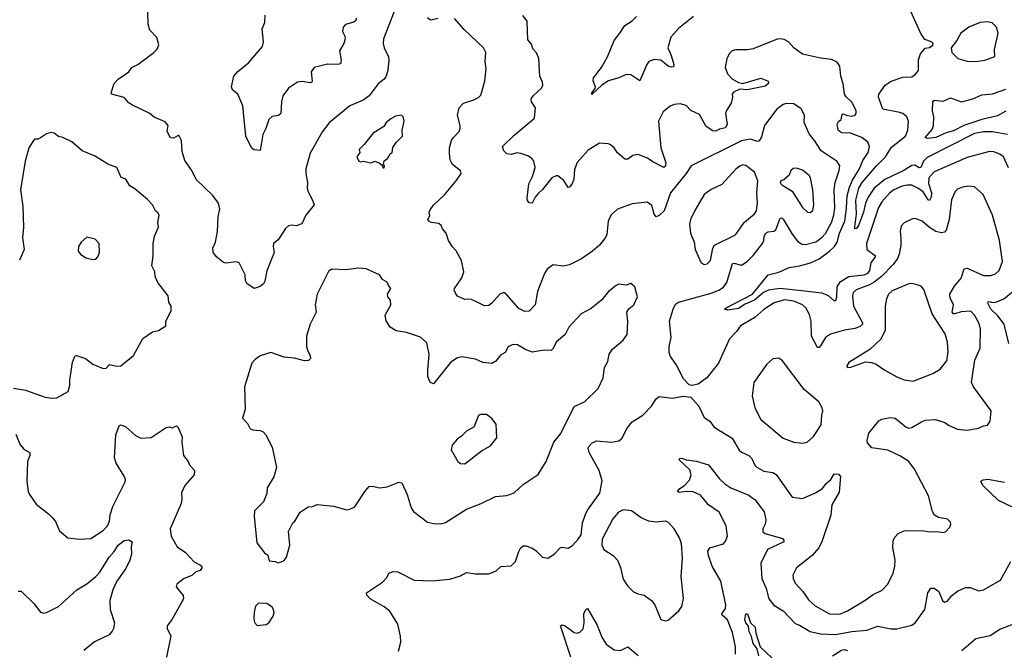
# Model space of a CAD drawing. Extents: x 2057697 to 2160550, y 827490 to 1016834.
# Tile 483 of 509: x 2119535 to 2126125, y 988591 to 992814. Entities that reach past the tile are written whole.
import ezdxf

# ---------------------------------------------------------------- set-up
doc = ezdxf.new("R2010")
doc.units = 0

msp = doc.modelspace()

# ---------------------------------------------------------------- linework, layer by layer
at = {"layer": '0CON20XD'}
for points in [[(2122041.1, 992868.9), (2121970.4, 992685), (2121967.1, 992655), (2121974.4, 992625.6), (2122002.5, 992565), (2122005.9, 992544.1), (2122000, 992475), (2121987.8, 992435), (2121974.5, 992415.5), (2121934, 992385), (2121874, 992305), (2121833.8, 992275), (2121745, 992236.9), (2121607, 992123), (2121561.1, 992065), (2121478.9, 991921.1), (2121450.6, 991815), (2121449.4, 991785), (2121460.8, 991725), (2121458.1, 991685), (2121462.9, 991665), (2121495.8, 991605), (2121505.7, 991574.3), (2121451.2, 991505), (2121422.7, 991447.3), (2121385, 991434), (2121355, 991438.8), (2121335, 991433.8), (2121314.2, 991415.8), (2121265, 991340), (2121234, 991315), (2121230.8, 991295), (2121238.8, 991255), (2121188.3, 991131.7), (2121176, 991064), (2121166.7, 991045), (2121143.6, 991026.4), (2121105, 991013.8), (2121055, 991047.5), (2121046.2, 991065), (2121043.8, 991105), (2121005, 991186.7), (2120985, 991193.3), (2120915, 991184), (2120898.3, 991188.3), (2120855, 991223.3), (2120830, 991255), (2120828, 991285), (2120845.7, 991325), (2120860, 991395), (2120864.3, 991495.7), (2120874.2, 991545), (2120865.6, 991585.6), (2120827.6, 991637.6), (2120716.2, 991745), (2120688, 991805), (2120640.3, 991870.3), (2120622.3, 991932.3), (2120618.8, 992005), (2120605, 992032.5), (2120595, 992038), (2120565, 992020), (2120545, 992023.3), (2120522.9, 992065), (2120528, 992105), (2120509.1, 992129.1), (2120435, 992162), (2120406.7, 992185), (2120285, 992244), (2120265, 992256.7), (2120235, 992293.8), (2120150, 992315), (2120147.5, 992325), (2120167.5, 992387.5), (2120194.4, 992415.6), (2120265.7, 992464.3), (2120286.7, 992495), (2120325, 992513.8), (2120432.5, 992595), (2120455, 992617.5), (2120466.7, 992645), (2120452.5, 992695), (2120406.2, 992745), (2120394.2, 992785), (2120391.9, 992865)], [(2126145, 992046), (2126045, 992063.7), (2125985, 992062.6), (2125925, 992051), (2125609, 991891), (2125583.1, 991866.9), (2125565, 991824.5), (2125555, 991821.8), (2125525, 991839.6), (2125505, 991837.7), (2125448.1, 991801.9), (2125325, 991744.4), (2125253.2, 991685), (2125214.2, 991625.8), (2125195.7, 991585), (2125182.4, 991525), (2125148, 991435), (2125135, 991415.8), (2125125, 991413.3), (2125123.8, 991423.8), (2125135.8, 991514.2), (2125130.5, 991605), (2125150.7, 991685), (2125173, 991725), (2125268.4, 991835), (2125329.8, 991895), (2125369.9, 991960.1), (2125462.5, 992035), (2125480, 992075), (2125482.9, 992135), (2125473, 992163), (2125446.2, 992185), (2125425, 992193.5), (2125312, 992215), (2125282.7, 992295), (2125285.6, 992315), (2125326.5, 992375), (2125367, 992403), (2125445, 992428.9), (2125505, 992432.2), (2125531.1, 992448.9), (2125550, 992475), (2125550, 992545), (2125564, 992585), (2125595, 992622.5), (2125625, 992627.5), (2125647, 992643), (2125647.5, 992655), (2125637.5, 992665), (2125592.3, 992682.3), (2125565, 992721.2), (2125499.8, 992869.8)], [(2121787.3, 992825), (2121785, 992808.8), (2121772, 992798), (2121715, 992782), (2121700, 992765), (2121695.7, 992735), (2121710.6, 992705), (2121713.1, 992685), (2121705.6, 992655), (2121675.6, 992605), (2121686.4, 992543.6), (2121681.2, 992518.8), (2121665, 992513.1), (2121595, 992517.5), (2121506.3, 992493.7), (2121486.5, 992465), (2121493.3, 992403.3), (2121490, 992395), (2121478.7, 992391.3), (2121425, 992399.2), (2121393.8, 992396.2), (2121334, 992355), (2121297.1, 992305), (2121287.1, 992265), (2121283.3, 992185), (2121267.3, 992172.7), (2121225, 992166), (2121202.9, 992145), (2121182.9, 992085), (2121161.4, 992045), (2121145, 991937.5), (2121105, 991942.5), (2121086.7, 991955), (2121048.1, 992035), (2121028.3, 992238.3), (2120994.2, 992315), (2120960, 992345), (2120952.5, 992365), (2120968, 992435), (2120995, 992466.7), (2121066.2, 992525), (2121159.4, 992635), (2121166.9, 992665), (2121157.7, 992752.3), (2121176, 992795), (2121178.8, 992845)], [(2122335, 992823.3), (2122285, 992810.6), (2122265, 992827.1)], [(2125855, 991145.5), (2125875, 991150), (2125985, 991101.9), (2126035, 991101.5), (2126065, 991112.5), (2126089.4, 991135), (2126112.9, 991195), (2126093.3, 991335), (2126045.2, 991505.2), (2125982.6, 991642.6), (2125924.5, 991694.5), (2125885, 991700), (2125845, 991692.2), (2125811.7, 991678.3), (2125796.4, 991663.6), (2125771.8, 991608.2), (2125755.4, 991475), (2125734.7, 991405.3), (2125725, 991391.8), (2125705, 991386), (2125666.2, 991396.2), (2125623.1, 991423.1), (2125575, 991465.5), (2125535, 991480.6), (2125515, 991481.9), (2125455, 991454), (2125435, 991431.2), (2125427.5, 991397.5), (2125432.7, 991352.7), (2125432.3, 991305), (2125420.8, 991245), (2125409.6, 991215), (2125380, 991175), (2125301.8, 991095), (2125253.4, 991056.6), (2125221.9, 991038.1), (2125134, 991006), (2125113.8, 990985), (2125109.6, 990965), (2125115.5, 990895), (2125175.5, 990785), (2125175.4, 990774.6), (2125159.5, 990760.5), (2125123.8, 990746.2), (2125055, 990735.3), (2124961.3, 990708.7), (2124928.2, 990685), (2124895, 990630), (2124885, 990619.2), (2124875, 990618), (2124833.9, 990695), (2124831.6, 990795), (2124820.9, 990840.9), (2124795.3, 990885), (2124775, 990904.7), (2124715, 990929.5), (2124652.8, 990937.2), (2124585, 990917.9), (2124515, 990872.5), (2124455, 990819.2), (2124359.4, 990765), (2124332.9, 990725), (2124285, 990677.5), (2124211.1, 990515), (2124133.8, 990416.2), (2124075, 990374.2), (2124033.6, 990363.6), (2124015, 990368.8), (2123978.3, 990408.3), (2123928.1, 990505), (2123889.7, 990559.7), (2123881.4, 990585), (2123881.9, 990625), (2123895.8, 990685), (2123884.5, 990795.5), (2123908.9, 990875), (2123925, 990908.6), (2123945, 990922.7), (2124163.8, 990983.8), (2124215, 991003.3), (2124245, 991023.5), (2124267.7, 991055), (2124305, 991182), (2124315, 991184.3), (2124365, 991170), (2124404.7, 991195.3), (2124444.5, 991235), (2124507.3, 991315), (2124516.2, 991335), (2124517.7, 991365), (2124527.8, 991385), (2124545, 991394.6), (2124582.2, 991397.8), (2124595, 991406.9), (2124625, 991486), (2124635, 991487.1), (2124645, 991477.8), (2124705, 991376.9), (2124741.3, 991331.3), (2124770.5, 991310.5), (2124795, 991307.7), (2124862.8, 991327.2), (2124904.5, 991355), (2124927.3, 991382.7), (2124968.4, 991455), (2124984.3, 991505), (2124990.4, 991555), (2124986.5, 991675), (2124992.7, 991725), (2125020, 991805), (2125023.1, 991835), (2125005, 991865.5), (2124899.5, 991935), (2124855, 992005.7), (2124819.3, 992049.3), (2124785.8, 992125), (2124787.5, 992175), (2124766.2, 992216.2), (2124715, 992250.6), (2124665, 992251.9), (2124645, 992245.6), (2124602.5, 992215), (2124520.6, 992105), (2124500.5, 992029.5), (2124485, 992002.5), (2124475, 991998.6), (2124423, 992013), (2124365, 992003.8), (2124029.2, 991835), (2123995.3, 991784.7), (2123889.6, 991655), (2123849.1, 991535), (2123815, 991501.9), (2123793.8, 991495), (2123781.2, 991511.2), (2123765, 991569.4), (2123735, 991593.3), (2123635, 991581.9), (2123535, 991545.7), (2123493.6, 991506.4), (2123472.9, 991465), (2123464.5, 991375.5), (2123455.6, 991355), (2123414.8, 991305.2), (2123368.1, 991265), (2123295, 991213.1), (2123215, 991172), (2123175, 991164.2), (2123105, 991173.3), (2123066.1, 991143.9), (2123048, 991115), (2123001.4, 990995), (2122986, 990905), (2122945, 990862.5), (2122915, 990859.5), (2122875, 990879.1), (2122795, 990971.2), (2122775, 990986.2), (2122748.8, 990975), (2122696, 990915), (2122675, 990901.2), (2122645, 990898.8), (2122605, 990918), (2122555, 990943.3), (2122515, 990940), (2122465, 990963.3), (2122451.7, 990981.7), (2122443.3, 991005), (2122446.2, 991015), (2122494.3, 991085), (2122508, 991125), (2122491.7, 991201.7), (2122457.3, 991267.3), (2122432.7, 991292.7), (2122405.8, 991335.8), (2122388.8, 991385), (2122363.9, 991413.9), (2122356.4, 991436.4), (2122339.3, 991449.3), (2122290, 991455), (2122272.5, 991465), (2122267.5, 991475), (2122279.3, 991500.7), (2122276, 991525), (2122284.4, 991545.6), (2122306.2, 991575), (2122378.3, 991641.7), (2122455.7, 991735), (2122488.8, 991785), (2122485, 991802.5), (2122431.4, 991845), (2122417.1, 991875), (2122412.1, 991917.9), (2122411.4, 991955), (2122425.8, 992004.2), (2122435.9, 992024.1), (2122476.2, 992065), (2122483.8, 992085), (2122483.8, 992105), (2122464.2, 992175), (2122475.7, 992224.3), (2122505, 992255.6), (2122575, 992277.1), (2122605, 992292.5), (2122621.1, 992308.9), (2122627.9, 992332.1), (2122648.8, 992405), (2122658.1, 992485), (2122650, 992535), (2122654.2, 992595), (2122639.2, 992625), (2122509.1, 992749.1), (2122445, 992821.4)], [(2126152.1, 991822.1), (2126120, 991895), (2126095, 991914.5), (2126055, 991929.1), (2126025, 991931.8), (2125875, 991890.4), (2125655, 991795.3), (2125620.2, 991755), (2125616.3, 991716.3), (2125636.3, 991655), (2125634.6, 991625.4), (2125625, 991604.3), (2125615, 991607.1), (2125580.7, 991660.7), (2125545, 991687), (2125505.2, 991705.2), (2125475, 991706.5), (2125440.3, 991699.7), (2125384.8, 991675.2), (2125356.9, 991653.1), (2125305, 991594.4), (2125283.4, 991556.6), (2125203.4, 991315), (2125205.6, 991275), (2125260, 991235), (2125260, 991225), (2125230.9, 991185), (2125223.4, 991135), (2125208.7, 991115), (2125185, 991102.4), (2125085, 991092.1), (2125022.5, 991055), (2125003.3, 991025), (2125001.8, 990955), (2124995, 990931.2), (2124985, 990932), (2124947.5, 990965), (2124905, 990983.6), (2124726.6, 991003.4), (2124625.6, 991014.4), (2124546.8, 991003.2), (2124513.5, 990986.5), (2124453.8, 990935), (2124391.4, 990908.6), (2124345, 990880.3), (2124275, 990868.8), (2124252.5, 990875), (2124262.5, 990885), (2124440, 990975), (2124545, 991105.8), (2124615, 991123.1), (2124684.6, 991155.4), (2124755, 991165.3), (2124827.5, 991185), (2124885, 991213.6), (2124955, 991263), (2124988.7, 991295), (2125006, 991325), (2125022.5, 991385), (2125058, 991465), (2125068.6, 991551.4), (2125073, 991635), (2125088.2, 991691.8), (2125109.5, 991740.5), (2125155.3, 991815), (2125178.7, 991871.3), (2125213.3, 991925), (2125221.5, 991965), (2125211.1, 991995), (2125172, 992025), (2125095, 992053.3), (2125035, 992056.7), (2125013.5, 992075), (2125005.6, 992115), (2125015, 992132), (2125033.3, 992145), (2125040, 992180), (2125045, 992184), (2125075, 992171.5), (2125105, 992168.8), (2125126, 992174), (2125134.3, 992185.7), (2125132.2, 992205), (2125105, 992261.2), (2125066.8, 992296.8), (2125055.8, 992315), (2125045.8, 992385), (2125030.8, 992435), (2125023.9, 992503.9), (2125005, 992530), (2124967.3, 992547.3), (2124895, 992555.8), (2124774.4, 992584.4), (2124715.8, 992625), (2124681.2, 992665), (2124650.9, 992680.9), (2124625, 992685.6), (2124605, 992684.4), (2124445, 992619.5), (2124405, 992612.7), (2124327.3, 992612.7), (2124302.5, 992605), (2124285, 992587.5), (2124268, 992555), (2124255.8, 992495), (2124272.4, 992452.4), (2124306.2, 992415), (2124345, 992393.1), (2124375, 992388), (2124495, 992423.3), (2124540, 992405), (2124546.7, 992395), (2124543.3, 992385), (2124525, 992370), (2124405, 992344.2), (2124355, 992349.2), (2124311.7, 992328.3), (2124304.2, 992315), (2124306, 992295), (2124297.5, 992255), (2124265, 992206.2), (2124258.1, 992185), (2124270, 992115), (2124259.8, 992090.2), (2124218.7, 992081.3), (2124195, 992068.6), (2124175, 992069.7), (2124128.9, 992098.9), (2124085, 992180), (2124026.7, 992205), (2123995, 992240), (2123955, 992251.2), (2123915, 992245.8), (2123888.8, 992235), (2123842.2, 992197.8), (2123809.5, 992135), (2123825.4, 991955), (2123860, 991855), (2123856.4, 991833.6), (2123846.2, 991825), (2123771.7, 991861.7), (2123737.2, 991887.2), (2123675, 991912), (2123637.5, 991905), (2123605, 991880), (2123585, 991880), (2123535, 991922), (2123514, 991955), (2123487.3, 991977.3), (2123473.6, 991983.6), (2123415, 991986.7), (2123339.4, 991940.6), (2123265, 991858.8), (2123248.7, 991811.3), (2123244.4, 991745), (2123233.2, 991716.8), (2123215, 991692.5), (2123205, 991690), (2123177.3, 991737.3), (2123137.5, 991767.5), (2123125, 991769.4), (2123097.5, 991755), (2123035, 991676), (2123006.6, 991653.4), (2122984.5, 991625.5), (2122965, 991586.2), (2122945, 991586.7), (2122933.1, 991603.1), (2122930.5, 991619.5), (2122942.9, 991715), (2122966.7, 991765), (2122984, 991825), (2122975, 991867.5), (2122963.3, 991885), (2122941.2, 991901.2), (2122888.3, 991918.3), (2122865, 991922.5), (2122825, 991912.5), (2122795, 991916.2), (2122775.8, 991935.8), (2122766.2, 991965), (2122841.2, 992038.8), (2122980, 992155), (2122987.5, 992225), (2122961.2, 992265), (2122958.8, 992285), (2122973, 992307), (2123026.7, 992355), (2123036.2, 992375), (2123033.8, 992395), (2123015.8, 992435), (2123010, 992555), (2122995, 992592.5), (2122969.3, 992619.3), (2122960.7, 992650.7), (2122935, 992680), (2122932.5, 992805), (2122903.4, 992843.4)], [(2124045, 992835.6), (2123945.3, 992754.7), (2123892.1, 992697.9), (2123873.5, 992625), (2123894.4, 992575), (2123912, 992515), (2123910.7, 992499.3), (2123895, 992496), (2123875, 992503.3), (2123825, 992543.1), (2123781.7, 992548.3), (2123745.9, 992534.1), (2123731.2, 992515), (2123685, 992403.8), (2123625, 992445.7), (2123595, 992446.7), (2123545, 992424.6), (2123475, 992404.3), (2123432.5, 992377.5), (2123365, 992314), (2123363.8, 992325), (2123386.7, 992353.3), (2123388.8, 992365), (2123374, 992405), (2123375.8, 992425), (2123429.4, 992495), (2123468.6, 992565), (2123514.4, 992675), (2123551.4, 992725), (2123584.5, 992775.5), (2123635, 992807.1), (2123662.9, 992835)], [(2125935, 992534.2), (2125995, 992543.1), (2126061.7, 992568.3), (2126060, 992615), (2126083.8, 992725), (2126072.7, 992765), (2126042.6, 992792.6), (2126009.4, 992799.4), (2125963.8, 992796.2), (2125886.2, 992765), (2125833.8, 992725), (2125806.7, 992675), (2125770, 992625), (2125772.5, 992595), (2125812.5, 992555), (2125875, 992537.5), (2125935, 992534.2)], [(2126135, 992202.1), (2126079.1, 992170.9), (2125973.6, 992146.4), (2125854.5, 992105.5), (2125785, 992070.8), (2125735, 992056), (2125665.8, 992025), (2125607.7, 992017.7), (2125594, 992025), (2125640.9, 992079.1), (2125651.1, 992105), (2125653.1, 992163.1), (2125644.6, 992204.6), (2125645.6, 992264.4), (2125655, 992274.2), (2125715, 992267.8), (2125765, 992291.8), (2125837.5, 992265), (2125915, 992283.2), (2125975, 992310.3), (2126045, 992316.6), (2126135, 992349.1)], [(2121975, 991822.5), (2121977.5, 991835), (2121970, 991845), (2121975, 991870), (2121996.4, 991883.6), (2122013.9, 991916.1), (2122027.5, 991925), (2122031.7, 991958.3), (2122055, 991992.5), (2122096.2, 992035), (2122095.8, 992075), (2122109.4, 992135), (2122100.8, 992165), (2122085.5, 992175.5), (2122051.3, 992168.7), (2122019.1, 992150.9), (2121988.8, 992125), (2121971.4, 992098.6), (2121900, 992055), (2121841.7, 991978.3), (2121807.5, 991945), (2121812.5, 991925), (2121792.5, 991895), (2121805, 991867.5), (2121815, 991863.3), (2121835, 991867.5), (2121885, 991856.7), (2121915, 991866.7), (2121943.6, 991853.6), (2121960, 991840), (2121965, 991822.5), (2121975, 991822.5)], [(2119750.6, 990280.6), (2119785, 990281.4), (2119859.2, 990325), (2119872, 990365), (2119871.2, 990398.8), (2119889.1, 990520.9), (2119906.4, 990563.6), (2119915, 990566.2), (2119975, 990545.7), (2120025, 990506.2), (2120095, 990478.8), (2120115, 990480), (2120136, 990504), (2120185, 990493.3), (2120212.5, 990495), (2120296.2, 990565), (2120360.3, 990679.7), (2120425, 990723.3), (2120465, 990732.5), (2120512.5, 990765), (2120513.8, 990795), (2120548, 990865), (2120550, 990895), (2120532.5, 990922.5), (2120530, 990965), (2120460.8, 991055), (2120442.5, 991095), (2120439.2, 991125), (2120419.2, 991165), (2120427.6, 991232.4), (2120428.9, 991315), (2120437.5, 991365), (2120463.3, 991425), (2120458.8, 991455), (2120468.8, 991505), (2120460.8, 991520.8), (2120443.8, 991535), (2120423.3, 991575), (2120389.7, 991609.7), (2120305, 991681.2), (2120271.4, 991701.4), (2120245, 991745.7), (2120215, 991756.7), (2120185, 991824), (2120125, 991846.2), (2120039.7, 991899.7), (2119952.5, 991935), (2119885, 991996.2), (2119825, 992026.2), (2119795, 992032), (2119765, 992054), (2119745, 992058), (2119715, 992050), (2119675, 992022.5), (2119656.1, 992013.9), (2119635, 992013.3), (2119626.7, 992005), (2119596.7, 991955), (2119573, 991867), (2119540.8, 991675), (2119557.1, 991565), (2119561.9, 991425), (2119553.5, 991355), (2119564.2, 991275), (2119535, 991204.2)], [(2124115, 991174.4), (2124135, 991180), (2124158.3, 991201.7), (2124173.6, 991285), (2124185.8, 991304.3), (2124325.9, 991374.1), (2124385, 991457.8), (2124453.1, 991515), (2124467.3, 991535), (2124472, 991585), (2124468.2, 991655), (2124475.6, 991735), (2124452.5, 991792.5), (2124395, 991838.2), (2124375, 991841.2), (2124355, 991834.4), (2124327.4, 991812.6), (2124235, 991710.8), (2124163, 991677), (2124117, 991643), (2124053.1, 991536.9), (2124025.6, 991475), (2124017.1, 991445), (2124024.3, 991385), (2124048.1, 991325), (2124055.7, 991275.7), (2124095, 991186.2), (2124115, 991174.4)], [(2124825, 991523.8), (2124843.6, 991536.4), (2124849.2, 991575), (2124842.9, 991675), (2124828, 991755), (2124819.7, 991769.7), (2124775, 991806), (2124735, 991818.8), (2124712.3, 991817.7), (2124696.7, 991805), (2124685, 991773.3), (2124648.3, 991741.7), (2124630, 991735), (2124625, 991720), (2124635, 991707.5), (2124705, 991666.7), (2124775, 991556.7), (2124807.5, 991525), (2124825, 991523.8)], [(2120025, 991209.2), (2120045, 991211.2), (2120057.5, 991225), (2120070, 991255), (2120066.2, 991315), (2120040, 991345), (2119985, 991356.7), (2119947.5, 991325), (2119930, 991295), (2119927.5, 991265), (2119942.5, 991245), (2119978.8, 991218.8), (2120025, 991209.2)], [(2121265, 989177.5), (2121285, 989182.5), (2121305, 989193.3), (2121320, 989215), (2121343.3, 989295), (2121333.6, 989386.4), (2121362.5, 989445), (2121377.5, 989455), (2121412.5, 989515), (2121465, 989552.5), (2121495, 989553.3), (2121525, 989566.7), (2121635, 989556.2), (2121725, 989531.2), (2121745, 989536.2), (2121777.7, 989552.3), (2121844.5, 989655.5), (2121875, 989687.5), (2121895, 989689.2), (2121945, 989679.2), (2121995, 989685.8), (2122073.2, 989716.8), (2122092.9, 989712.9), (2122128.6, 989635), (2122155.8, 989545), (2122170.7, 989520.7), (2122265, 989450), (2122305, 989439.2), (2122355, 989438.6), (2122385, 989445.8), (2122525, 989535.8), (2122623.3, 989573.3), (2122719.5, 989620.5), (2122795, 989627.5), (2122845, 989645.8), (2122905, 989701.2), (2123005, 989768.8), (2123058.6, 989855), (2123110.8, 989985), (2123156.2, 990043.8), (2123246, 990224), (2123315, 990256), (2123405.8, 990345), (2123440, 990415), (2123450, 990485), (2123471.2, 990525), (2123480, 990575), (2123502.3, 990607.7), (2123575, 990668.8), (2123600, 990705), (2123604.1, 990794.1), (2123598.8, 990855), (2123611.7, 990878.3), (2123646, 990905), (2123670.7, 990959.3), (2123652.5, 991025), (2123625, 991046.7), (2123593, 991037), (2123545, 991042.5), (2123526.4, 991033.6), (2123475, 990993.3), (2123431.2, 990938.8), (2123360.3, 990879.7), (2123293.8, 990845), (2123210, 990755), (2123186.2, 990705), (2123125, 990653.8), (2123105, 990612.5), (2123091.7, 990598.3), (2123045, 990602), (2122965, 990587.5), (2122915, 990608), (2122867.7, 990637.7), (2122835, 990638.8), (2122805, 990623.3), (2122784.2, 990585.8), (2122753.4, 990566.6), (2122722.3, 990527.7), (2122695, 990512.5), (2122635, 990518.6), (2122585, 990541.4), (2122495, 990555.6), (2122465, 990550.6), (2122419.6, 990520.4), (2122305, 990376.2), (2122285, 990383.8), (2122273.3, 990405), (2122266.3, 990426.3), (2122266.2, 990465), (2122274.7, 990574.7), (2122260.5, 990650.5), (2122217.7, 990687.7), (2122125, 990718.8), (2122055, 990730.8), (2122015.7, 990755.7), (2121987, 990797), (2121980.8, 990835), (2122018, 990905), (2122016.2, 990935), (2121999.3, 990959.3), (2121996.7, 990975), (2122020, 991015), (2122003.9, 991033.9), (2121995, 991057.5), (2121964.1, 991074.1), (2121942.5, 991105), (2121855, 991146.2), (2121805, 991150), (2121715, 991140), (2121625, 991143.3), (2121601.2, 991128.8), (2121526.2, 990975), (2121513.8, 990905), (2121518.6, 990855), (2121479.2, 990775), (2121455.8, 990695), (2121454.4, 990625), (2121463.4, 990593.4), (2121480, 990565), (2121481.2, 990545), (2121468.1, 990531.9), (2121441.2, 990528.8), (2121375, 990548.2), (2121304.6, 990554.6), (2121215, 990585.7), (2121145, 990564), (2121110.5, 990539.5), (2121090, 990515), (2121040, 990355), (2121043.6, 990206.4), (2121026.7, 990145), (2121060.7, 990110.7), (2121076.7, 990075), (2121095, 990067.5), (2121145, 990064), (2121164.3, 990054.3), (2121183.2, 990033.2), (2121225, 989952.5), (2121254.2, 989815), (2121235, 989752.5), (2121190.5, 989679.5), (2121189.3, 989640.7), (2121167.5, 989585), (2121107.5, 989525), (2121103.6, 989486.4), (2121121.7, 989311.7), (2121173.6, 989243.6), (2121195, 989227.5), (2121205, 989190), (2121245, 989186.7), (2121265, 989177.5)], [(2122070, 988585), (2122086, 988645), (2122084, 988685), (2122066, 988765), (2122012.6, 988852.6), (2121975, 988882), (2121880, 988935), (2121859.3, 988959.3), (2121856.7, 988975), (2121963, 989047), (2121992.3, 989077.7), (2122005, 989107.5), (2122035, 989118.8), (2122065, 989115.7), (2122175, 989060), (2122295, 989056.2), (2122415, 989066.7), (2122485, 989090), (2122525, 989111.2), (2122585, 989103.8), (2122675, 989103.8), (2122725, 989122.5), (2122755, 989152.5), (2122825, 989157.5), (2122853.6, 989186.4), (2122875, 989252.5), (2122885.9, 989274.1), (2122905, 989290), (2122925, 989290.8), (2122964.3, 989274.3), (2122989.1, 989259.1), (2123033.3, 989215), (2123073, 989207), (2123115, 989236.7), (2123151.7, 989278.3), (2123165, 989282.5), (2123205.9, 989274.1), (2123235, 989293.8), (2123273.8, 989335), (2123292, 989365), (2123301.9, 989445), (2123320.6, 989495), (2123335, 989528.8), (2123417.2, 989642.8), (2123434.4, 989725), (2123414.3, 989795), (2123346.2, 989915), (2123340, 989945), (2123343.8, 989955), (2123365, 989978.8), (2123395, 989994), (2123495, 989983.8), (2123545, 989993.3), (2123565, 990010), (2123600.3, 990079.7), (2123635, 990121.2), (2123706.2, 990165), (2123764, 990225), (2123795, 990276.2), (2123815, 990290), (2123905, 990280), (2123975, 990293.8), (2124025.9, 990285.9), (2124081.2, 990225), (2124115, 990150), (2124153.8, 990125), (2124183.8, 990085), (2124302.6, 990012.6), (2124350.9, 989930.9), (2124365, 989918), (2124415, 989896.2), (2124435.8, 989875), (2124455, 989830), (2124467.6, 989817.6), (2124515, 989791.4), (2124575, 989781.1), (2124598.7, 989768.7), (2124705, 989616), (2124775, 989608.6), (2124862, 989645), (2124907.8, 989675), (2124932.3, 989707.7), (2124962.9, 989735), (2124986.2, 989773.8), (2125015, 989771.2), (2125028.6, 989755), (2125019.7, 989650.3), (2124970, 989565), (2124963.1, 989495), (2124906.5, 989325), (2124882.8, 989277.2), (2124838.6, 989225), (2124735, 989144), (2124710, 989095), (2124710.9, 989070.9), (2124725, 989040), (2124776, 988985), (2124815, 988928.5), (2124859.4, 988889.4), (2124955, 988835.5), (2125025, 988833.8), (2125075, 988856.2), (2125187.5, 988922.5), (2125246, 988965), (2125307.1, 988992.9), (2125345.4, 989034.6), (2125381.7, 989108.3), (2125392.2, 989155), (2125393.5, 989195), (2125379.6, 989279.6), (2125381.5, 989325), (2125391.2, 989348.8), (2125415, 989374.2), (2125455, 989390.8), (2125575, 989393.8), (2125625, 989383.3), (2125675, 989386.7), (2125715, 989380), (2125730, 989385), (2125760, 989415), (2125767.5, 989435), (2125765, 989450), (2125745, 989470), (2125685, 989480), (2125656.4, 989496.4), (2125645, 989520), (2125618, 989625), (2125524.5, 989805), (2125485, 989854.4), (2125425, 989892.5), (2125345, 989932.3), (2125237, 989947), (2125209.5, 989979.5), (2125206.1, 989996.1), (2125217.5, 990045), (2125285, 990127.5), (2125305, 990140), (2125359.7, 990150.3), (2125395, 990145.7), (2125468.8, 990085), (2125485, 990079.4), (2125505, 990083.1), (2125565, 990119.2), (2125595, 990132.9), (2125665, 990136.9), (2125726.8, 990116.8), (2125755.8, 990095.8), (2125811.7, 990071.7), (2125874.3, 990065.7), (2125951.7, 990078.3), (2125985, 990093.8), (2126011.7, 990098.3), (2126030, 990125), (2126036, 990195), (2125918.5, 990355), (2125905.5, 990385), (2125926.3, 990533.7), (2125962.2, 990615), (2125964.5, 990744.5), (2125953.5, 990785), (2125925.5, 990835), (2125901.1, 990861.1), (2125835, 990857.6), (2125793.7, 990843.7), (2125784.1, 990844.1), (2125776.5, 990855), (2125784.6, 990905), (2125761.4, 990951.4), (2125760.8, 990975), (2125790.5, 991029.5), (2125836.6, 991083.4), (2125855, 991145.5)], [(2125515, 990394.4), (2125645.4, 990444.6), (2125696.4, 990473.6), (2125740.2, 990529.8), (2125748.9, 990588.9), (2125744.5, 990655), (2125729.8, 990709.8), (2125642.9, 990845), (2125585, 991006.7), (2125568.8, 991028.8), (2125535, 991040.8), (2125505, 991047.1), (2125485, 991044.4), (2125375, 990998.2), (2125350.6, 990975), (2125335.5, 990945), (2125327.5, 990895), (2125326.8, 990735), (2125299.1, 990675), (2125223.8, 990605), (2125085, 990518.8), (2125070, 990495), (2125072.5, 990485), (2125097, 990487), (2125195, 990523.8), (2125235, 990518), (2125267.4, 990507.4), (2125325, 990467.1), (2125405, 990423.3), (2125455, 990401.5), (2125515, 990394.4)], [(2126154.2, 990645), (2126122.7, 990775), (2126081.2, 990831.2), (2126034.7, 990875), (2126014.6, 990915), (2126015.8, 990924.2), (2126022.6, 990927.4), (2126045, 990920.7), (2126067.4, 990922.6), (2126122.5, 990945), (2126182.7, 990995)], [(2124775, 989978), (2124805, 989984), (2124846.8, 990023.2), (2124899.1, 990100.9), (2124902.5, 990165), (2124911.2, 990195), (2124905.9, 990215.9), (2124883.3, 990255), (2124785, 990337.1), (2124639.7, 990529.7), (2124615, 990547.5), (2124575, 990543.3), (2124535, 990506.7), (2124449.4, 990385), (2124436.7, 990295), (2124454.6, 990214.6), (2124496, 990136), (2124645, 990010.6), (2124715, 989984.3), (2124775, 989978)], [(2119493.6, 990346.4), (2119575, 990332.5), (2119705, 990285.8), (2119750.6, 990280.6)], [(2122515, 989840), (2122625, 989926), (2122685, 989960), (2122728.8, 990015), (2122723.3, 990105), (2122695, 990142.5), (2122660, 990170), (2122619.3, 990170.7), (2122606.1, 990163.9), (2122573.9, 990086.1), (2122528.3, 990061.7), (2122492.5, 990025), (2122462.5, 990005), (2122430, 989965), (2122423, 989933), (2122466.7, 989855), (2122485, 989841.2), (2122515, 989840)], [(2119509.5, 990039.5), (2119537.7, 989967.7), (2119565.9, 989935.9), (2119603.8, 989915), (2119604, 989895), (2119587.5, 989855), (2119585.7, 989785), (2119583, 989723), (2119592, 989655), (2119600, 989635), (2119645, 989568.8), (2119728.8, 989505), (2119758, 989475), (2119775, 989453.3), (2119801.8, 989391.8), (2119856.7, 989343.3), (2119935, 989336.2), (2120010.5, 989339.5), (2120095, 989394.3), (2120123.3, 989425), (2120136.7, 989455), (2120141.7, 989498.3), (2120158.1, 989555), (2120241.2, 989718.8), (2120242.9, 989735), (2120235, 989756.7), (2120181.2, 989845), (2120170.5, 989880.5), (2120179.2, 990035), (2120201.2, 990095), (2120215, 990100), (2120245, 990086.7), (2120309.5, 990029.5), (2120345, 990012), (2120415, 990016.7), (2120515, 990083.8), (2120538, 990088), (2120555, 990080), (2120585, 990093.8), (2120595, 990082), (2120621.7, 990021.7), (2120620, 989985), (2120632, 989895), (2120663.3, 989855), (2120672.7, 989832.7), (2120706.2, 989795), (2120704, 989765), (2120640, 989695), (2120618, 989645), (2120620.8, 989605), (2120615.7, 989575), (2120542.9, 989405), (2120550, 989355), (2120589.4, 989285), (2120645.8, 989245), (2120703, 989183), (2120745, 989161.2), (2120755.8, 989145), (2120743.3, 989125), (2120715, 989116), (2120687, 989093), (2120635, 989071.2), (2120586.4, 989033.6), (2120583.3, 989015), (2120628.3, 988958.3), (2120632, 988935), (2120555, 988800), (2120522, 988755), (2120522, 988735), (2120547.3, 988687.3), (2120518, 988545)], [(2124326, 988565), (2124326.5, 988615), (2124305, 988710), (2124271.5, 988795), (2124235.6, 988825.6), (2124234.4, 988835), (2124258, 988872), (2124260.2, 988895), (2124227.7, 989055), (2124168.9, 989155), (2124144.4, 989225.6), (2124140.9, 989255), (2124153.9, 989276.1), (2124245, 989304.3), (2124258.7, 989321.3), (2124271.9, 989355), (2124262.7, 989425), (2124216.7, 989515), (2124144.3, 989565), (2124090.6, 989630.6), (2124042.3, 989652.3), (2123995.4, 989654.6), (2123948.3, 989648.3), (2123936.7, 989655), (2123954, 989675), (2123985, 989694.2), (2124018.8, 989731.2), (2124030, 989765), (2124020.4, 989800.4), (2123952, 989865), (2123950, 989875), (2123965, 989877.1), (2123995, 989866.9), (2124065, 989856.7), (2124145, 989833.8), (2124219.1, 989739.1), (2124255, 989705.6), (2124295, 989678.1), (2124415, 989628.9), (2124436, 989615), (2124455, 989600), (2124518.3, 989518.3), (2124527.9, 989465), (2124523.5, 989435), (2124508.1, 989405), (2124508, 989385), (2124523.7, 989373.7), (2124640.6, 989340.6), (2124652, 989325), (2124645.5, 989314.5), (2124540.8, 989265), (2124494.5, 989175), (2124501.3, 989071.3), (2124530.3, 989005), (2124548.5, 988935), (2124582.9, 988892.9), (2124645.6, 988855), (2124725, 988770.9), (2124755, 988760), (2124825, 988717.1), (2124895, 988701.3), (2124995, 988697.3), (2125105, 988717.9), (2125203.8, 988726.2), (2125278.3, 988751.7), (2125365, 988734.4), (2125404.3, 988734.3), (2125505, 988759.4), (2125527.1, 988775), (2125592.9, 988865), (2125613.8, 988975), (2125633.9, 989006.1), (2125655, 989006.7), (2125686.7, 988985), (2125711.2, 988925), (2125725, 988913.3), (2125745, 988920), (2125771.2, 988955), (2125812, 988988), (2125865, 989012.5), (2125895, 989012.5), (2125955, 988989.2), (2125985, 988995.8), (2126098.3, 989061.7), (2126167.5, 989185)], [(2126175, 989550.8), (2126085.7, 989595), (2125980, 989695), (2125967, 989723), (2125983, 989733), (2126015, 989736.9), (2126125, 989717.9)], [(2123855, 988788.8), (2123875, 988793.8), (2123946, 988855), (2123965.8, 988885), (2123978.3, 988938.3), (2123962.2, 989085), (2123970.9, 989205), (2123964.4, 989305), (2123950, 989345), (2123915, 989404.2), (2123876.2, 989446.2), (2123856.4, 989456.4), (2123795, 989450), (2123745, 989455.8), (2123695, 989477.5), (2123630, 989525), (2123575, 989531.4), (2123543.3, 989516.7), (2123505, 989470.8), (2123433.8, 989335), (2123432, 989295), (2123445, 989266.7), (2123506.2, 989225), (2123535.8, 989195), (2123555.8, 989145), (2123575, 989067.5), (2123602.1, 989022.1), (2123643, 988983), (2123675, 988968.8), (2123715, 988961.2), (2123764.2, 988924.2), (2123785.9, 988895.9), (2123825, 988796.7), (2123855, 988788.8)], [(2119525, 988986.7), (2119545, 988986.7), (2119630, 988905), (2119675, 988846.2), (2119695, 988840), (2119715, 988844.2), (2119796, 988885), (2119918, 988995), (2119985, 989036.9), (2120045, 989085.5), (2120071.2, 989115), (2120134.4, 989215), (2120168.2, 989251.8), (2120194.5, 989295), (2120235, 989325.6), (2120265, 989331.2), (2120287.7, 989317.7), (2120281.2, 989285), (2120284, 989235), (2120272.5, 989195), (2120245, 989138.8), (2120185.6, 989055), (2120157.8, 988995), (2120139.2, 988925), (2120140.8, 988865), (2120168.8, 988775), (2120164.1, 988735.9), (2120155, 988720), (2120135, 988694), (2120035, 988648.6), (2119965, 988589.4)], [(2121125, 988756.7), (2121185, 988763.3), (2121202.5, 988775), (2121230.7, 988819.3), (2121238.8, 988845), (2121233.8, 988865), (2121225, 988880), (2121190, 988905), (2121133.6, 988906.4), (2121114.1, 988885.9), (2121104.1, 988845.9), (2121102, 988805), (2121107.7, 988777.7), (2121125, 988756.7)], [(2123224.2, 988545), (2123154.3, 988755.7), (2123165, 988760.6), (2123185, 988755.6), (2123245, 988710.8), (2123265, 988706.2), (2123285, 988713.3), (2123305.8, 988734.2), (2123311.9, 988775), (2123310.5, 988835), (2123323.1, 988865), (2123335, 988871.2), (2123399.5, 988759.5), (2123431.2, 988678.8), (2123461.1, 988631.1), (2123514.6, 988594.6), (2123555, 988590.5), (2123605, 988613.3), (2123675, 988555.4)], [(2124480.8, 988555), (2124470, 988600), (2124445, 988636.2), (2124432.7, 988682.7), (2124416.7, 988715), (2124413.5, 988753.5), (2124404, 988764), (2124393.8, 988775), (2124388.5, 988795), (2124394, 988836), (2124406, 988835), (2124425.8, 988775.8), (2124458.1, 988745), (2124462, 988705), (2124491.2, 988615), (2124569.6, 988539.6)], [(2125841.4, 988588.6), (2125935, 988670), (2126029.4, 988690.6), (2126095, 988733.3), (2126225, 988780.6)], [(2124975, 988553.1), (2125035, 988591.4), (2125055, 988595.6), (2125075, 988590)]]:
    msp.add_lwpolyline(points, dxfattribs=at)

doc.saveas('drawing.dxf')
